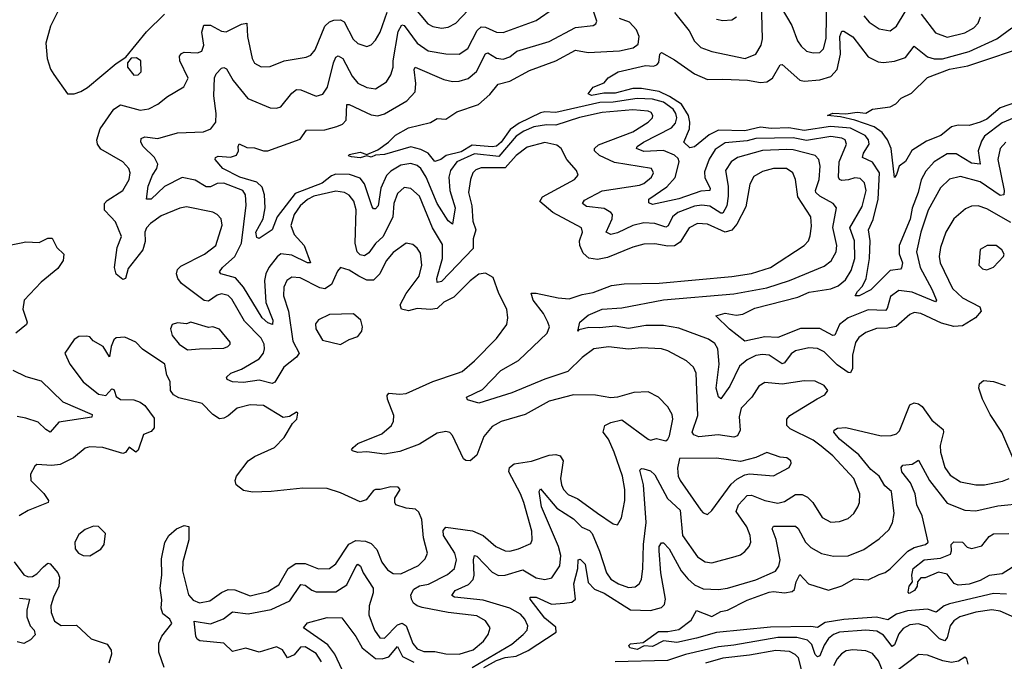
# Model space of a CAD drawing. Extents: x 1954683 to 2060285, y 904798 to 1016299.
# Tile 324 of 472: x 1993617 to 1998095, y 990573 to 993492. Entities that reach past the tile are written whole.
import ezdxf

# ---------------------------------------------------------------- set-up
doc = ezdxf.new("R2010")
doc.units = 0

msp = doc.modelspace()

# ---------------------------------------------------------------- linework, layer by layer
at = {"layer": '0CON10XD'}
for points in [[(1995377.5, 993587.5), (1995473.3, 993473.3), (1995495, 993460.7), (1995535, 993452.5), (1995565, 993458.2), (1995600.6, 993475), (1995655.5, 993534.5)], [(1997074.8, 993555), (1997128.6, 993465), (1997154.2, 993395), (1997170.5, 993370.5), (1997195, 993348.5), (1997225, 993340.4), (1997255, 993342.9), (1997271.7, 993358.2), (1997284, 993406), (1997287.2, 993605)], [(1994452.1, 992982.1), (1994485.7, 992995), (1994508.2, 993025), (1994510.5, 993065), (1994499, 993145), (1994502.7, 993227.3), (1994509.4, 993245), (1994535, 993270.6), (1994545, 993274.3), (1994557.5, 993267.5), (1994587.3, 993215), (1994653.6, 993133.6), (1994755, 993090.9), (1994785, 993089.3), (1994805, 993095.4), (1994855, 993157.5), (1994875, 993173.8), (1994895, 993172.5), (1994965, 993143.6), (1994995, 993152.5), (1995016.9, 993185), (1995044.1, 993295.9), (1995055, 993320.6), (1995065, 993327.3), (1995086.3, 993315), (1995128.2, 993235), (1995155, 993203.2), (1995195, 993182.5), (1995235, 993176.9), (1995285, 993209.1), (1995305, 993240.8), (1995315.2, 993274.8), (1995314.8, 993305), (1995337.8, 993437.8), (1995355, 993467.8), (1995365, 993464.6), (1995425, 993385.3), (1995475, 993349.2), (1995555, 993335.9), (1995615, 993334), (1995655, 993360), (1995697, 993443), (1995715, 993459.2), (1995735, 993456.8), (1995785, 993434.7), (1995815, 993433.1), (1995965, 993488.2), (1996049.5, 993545)], [(1997116.9, 992305), (1997275, 992370.7), (1997307.7, 992395), (1997329.7, 992435), (1997332.3, 992465), (1997314.4, 992545.6), (1997331.5, 992635), (1997316.9, 992655), (1997255, 992688.8), (1997237.6, 992705), (1997235.2, 992715), (1997252.3, 992765), (1997256.7, 992825), (1997250.7, 992855), (1997234.2, 992874.3), (1997135, 992899.5), (1997105, 992901.5), (1996995, 992895.8), (1996881.9, 992865), (1996852, 992845), (1996827.3, 992805), (1996838.8, 992735), (1996839.3, 992689.3), (1996832.4, 992645), (1996815, 992612), (1996805, 992610.8), (1996755, 992643.3), (1996718.3, 992648.3), (1996685, 992642.8), (1996609.3, 992615), (1996585, 992594.7), (1996565.9, 992554.1), (1996555, 992548.1), (1996505, 992564.8), (1996455, 992567.2), (1996405.6, 992555), (1996335, 992522), (1996304.8, 992514.8), (1996283.1, 992525), (1996311.6, 992585), (1996312.2, 992605), (1996304.6, 992615), (1996275, 992632.6), (1996195, 992642.3), (1996176.8, 992655), (1996185, 992670.4), (1996265, 992713.6), (1996435, 992738.6), (1996455, 992746.5), (1996490.4, 992775), (1996499.1, 992795), (1996490, 992815), (1996321.3, 992841.3), (1996253.4, 992873.4), (1996230.5, 992895), (1996230.9, 992905), (1996248.3, 992921.7), (1996405, 992981.7), (1996474.4, 993025), (1996494.4, 993045), (1996496.7, 993055), (1996489.1, 993069.1), (1996475, 993075.8), (1996405, 993080.9), (1996265, 993069.4), (1996162.9, 993047.1), (1996055, 993011), (1996012.8, 993012.8), (1995955, 993004.8), (1995908.9, 992985), (1995875, 992962.1), (1995795, 992868.8), (1995685, 992881.3), (1995605.3, 992845), (1995575.8, 992805), (1995568.9, 992775), (1995573.2, 992715), (1995597.4, 992635), (1995585, 992561.2), (1995565, 992576.9), (1995515, 992654.7), (1995465, 992775.3), (1995440.7, 992815), (1995425, 992827.6), (1995395, 992838.1), (1995350, 992830), (1995305, 992803), (1995285, 992782.9), (1995259.2, 992725), (1995246.7, 992645), (1995235, 992631.5), (1995225, 992630.6), (1995219.5, 992639.5), (1995184.2, 992744.2), (1995165, 992770.6), (1995116.9, 992786.9), (1995055, 992788.2), (1995035, 992780.9), (1994992.4, 992747.6), (1994868.8, 992701.2), (1994787, 992595), (1994764.8, 992535.2), (1994705, 992496.9), (1994695, 992500.8), (1994691, 992525), (1994723.5, 992585), (1994733.6, 992636.4), (1994729.6, 992695), (1994719.3, 992729.3), (1994695, 992751.8), (1994618.2, 992775), (1994540.8, 992815), (1994506, 992855), (1994506.7, 992865), (1994518.8, 992871.2), (1994575, 992866.7), (1994603.3, 992875), (1994612, 992895), (1994610, 992915), (1994615, 992926.2), (1994649.4, 992909.4), (1994685, 992907.9), (1994725, 992894.3), (1994745, 992894.3), (1994892.5, 992947.5), (1994920.4, 992989.6), (1995005, 992990.5), (1995058.6, 993005), (1995085, 993016.2), (1995101.1, 993035), (1995105, 993105.6), (1995115, 993106.2), (1995215, 993058.1), (1995245, 993054.7), (1995275, 993062.9), (1995377.2, 993122.8), (1995415, 993163.1), (1995418.9, 993201.1), (1995410.3, 993265), (1995415, 993275.3), (1995545, 993219.1), (1995585, 993210.3), (1995615, 993211.2), (1995655.5, 993224.5), (1995694.5, 993255.5), (1995735, 993336.2), (1995745, 993340), (1995785, 993317.1), (1995815, 993312.2), (1995845, 993322.2), (1995877.6, 993347.6), (1996025, 993391.9), (1996145, 993456.3), (1996225.4, 993464.6), (1996237.6, 993472.4), (1996241.5, 993485), (1996225.2, 993535)], [(1996595, 993524.5), (1996661.2, 993441.2), (1996685, 993393.6), (1996715, 993365.4), (1996765, 993346.4), (1996915.8, 993314.3), (1996965, 993334.4), (1996988.9, 993375), (1996995.2, 993405), (1996990.5, 993575)], [(1993788.6, 993525), (1993757.4, 993462.6), (1993735.7, 993385), (1993740.8, 993315), (1993757, 993267), (1993772.1, 993242.1), (1993833.8, 993155), (1993865, 993154.2)], [(1993865, 993154.2), (1993895, 993164.3), (1993925, 993183.3), (1994055, 993292), (1994099.5, 993320.5), (1994193.8, 993436.2), (1994275, 993516.7)], [(1994989.9, 990569.9), (1994965, 990608.2), (1994915, 990639), (1994893.1, 990636.9), (1994865, 990602.4), (1994835, 990588.4), (1994811.1, 990625), (1994785, 990638.3), (1994705, 990615.2), (1994645, 990632.3), (1994585, 990617.7), (1994545, 990656.1), (1994435.5, 990665.5), (1994423.1, 990673.1), (1994417.5, 990687.5), (1994410.8, 990755), (1994485, 990743.6), (1994543.5, 990766.5), (1994585, 990798.4), (1994655, 990788.5), (1994761, 990809), (1994845, 990848.4), (1994895, 990922.8), (1994915, 990919.4), (1994945, 990896.5), (1994965, 990889.5), (1995055, 990888.9), (1995105, 990920.7), (1995145, 991003.6), (1995155, 991014.4), (1995166.2, 991006.2), (1995178.3, 990975), (1995224.8, 990905), (1995224.3, 990885), (1995205.7, 990825), (1995204.3, 990785), (1995230.5, 990715), (1995255, 990679.1), (1995275, 990677.5), (1995335, 990739.1), (1995355.8, 990745.8), (1995373.8, 990733.8), (1995405, 990653.5), (1995425, 990629.2), (1995455, 990617.2), (1995505, 990617.5), (1995555, 990606.3), (1995615, 990605.2), (1995678.5, 990625), (1995726.2, 990665), (1995747.1, 990695), (1995756.4, 990725), (1995735, 990757.5), (1995695, 990780), (1995565, 990794.8), (1995447.6, 990817.6), (1995424.8, 990824.8), (1995408, 990838), (1995398.1, 990855), (1995395.7, 990875), (1995409.5, 990900.5), (1995435, 990915.6), (1995476.3, 990923.7), (1995562.7, 990967.3), (1995594, 990995), (1995603.8, 991035), (1995595.5, 991065.5), (1995543.3, 991145), (1995542.2, 991167.8), (1995555, 991183.1), (1995676, 991166), (1995724.5, 991144.5), (1995782.7, 991095), (1995825, 991076), (1995845, 991074.7), (1995885, 991084.7), (1995940.9, 991109.1), (1995947.3, 991125), (1995945.4, 991164.6), (1995909.1, 991295), (1995894.2, 991335), (1995841.2, 991435), (1995844.1, 991455), (1995865, 991471.1), (1995945, 991483.7), (1996025, 991510.5), (1996055, 991513.2), (1996075, 991508), (1996088.1, 991485), (1996075.8, 991405), (1996080.3, 991375), (1996090.3, 991355), (1996111.7, 991331.7), (1996155, 991312.3), (1996245, 991246.6), (1996315, 991198.6), (1996335, 991194.2), (1996353.5, 991225), (1996368.6, 991305), (1996369.2, 991355), (1996358.1, 991415), (1996320.5, 991525), (1996293.9, 991583.9), (1996270.6, 991615), (1996277.1, 991645), (1996305, 991660), (1996355, 991671.9), (1996475, 991582.9), (1996485, 991579.2), (1996513.3, 991586.7), (1996555, 991576.5), (1996565, 991582.9), (1996571.7, 991598.3), (1996587.5, 991675), (1996584.5, 991695), (1996565, 991730.8), (1996522, 991775), (1996475, 991798.1), (1996410, 991795), (1996335, 991774), (1996305, 991772), (1996235, 991782.9), (1996135, 991784.5), (1996025, 991756.2), (1995915.6, 991695), (1995806.8, 991663.2), (1995765, 991641.2), (1995728.2, 991595), (1995695, 991510), (1995665, 991485.6), (1995645, 991487.1), (1995634.7, 991494.7), (1995585, 991600), (1995573.6, 991613.6), (1995555, 991618.5), (1995515, 991610.4), (1995435, 991560.7), (1995345, 991527.1), (1995275, 991514.7), (1995195, 991525.4), (1995155, 991523.1), (1995130.6, 991530.6), (1995126.2, 991535), (1995132.9, 991545), (1995155, 991563.1), (1995263, 991607), (1995307.8, 991645), (1995316.9, 991665), (1995318.5, 991691.5), (1995289.6, 991765), (1995287.9, 991782.1), (1995295, 991792.5), (1995345, 991787.7), (1995375, 991791.8), (1995495, 991846.4), (1995607, 991883), (1995628.2, 991891.8), (1995685, 991939.4), (1995785, 992041.4), (1995831.9, 992105), (1995836.9, 992135), (1995831.9, 992175), (1995796, 992246), (1995769.5, 992319.5), (1995735, 992338.8), (1995705, 992334.3), (1995665, 992303.5), (1995590.8, 992229.2), (1995545, 992206.1), (1995515, 992178.4), (1995485, 992174), (1995425, 992177.3), (1995385, 992167.8), (1995352.5, 992175), (1995347.1, 992195), (1995374.1, 992245.9), (1995433.5, 992325), (1995445.3, 992375.3), (1995439.8, 992429.8), (1995425, 992452.9), (1995405, 992468.6), (1995375, 992474.3), (1995315, 992432.7), (1995283.4, 992395), (1995254.4, 992335), (1995225, 992307), (1995195, 992306), (1995158.7, 992325), (1995115, 992352.9), (1995075, 992364.2), (1995061.9, 992348.1), (1995035, 992287.3), (1995005, 992266.7), (1994982.1, 992272.1), (1994892.5, 992317.5), (1994855, 992319.6), (1994831.5, 992305), (1994817.8, 992275), (1994816.4, 992235), (1994839.6, 992165), (1994858.6, 992028.6), (1994886.9, 991975), (1994875, 991955.8), (1994818.6, 991911.4), (1994777.4, 991842.6), (1994765, 991836.1), (1994705, 991852.3), (1994635, 991841.4), (1994584.2, 991844.2), (1994560, 991855), (1994557.5, 991865), (1994576.9, 991883.1), (1994625, 991901.8), (1994705, 991948.9), (1994724.8, 991975), (1994729.8, 991995), (1994729, 992015), (1994715, 992042.8), (1994639.7, 992119.7), (1994580.8, 992220.8), (1994565, 992236.5), (1994535, 992244.2), (1994515, 992239.2), (1994475, 992210.7), (1994455, 992214.7), (1994352.2, 992292.2), (1994335.7, 992315), (1994330, 992335), (1994334.7, 992355), (1994348.9, 992371.1), (1994457.8, 992425), (1994509.2, 992465), (1994536.9, 992556.9), (1994533.3, 992585), (1994515.4, 992605.4), (1994495.4, 992615.4), (1994375, 992640.9), (1994345, 992634.6), (1994260.3, 992599.7), (1994211.2, 992565), (1994193.1, 992545), (1994185.3, 992525), (1994186.9, 992483.1), (1994176.8, 992445), (1994110.1, 992359.9), (1994097.9, 992315), (1994085, 992310.4), (1994054.7, 992334.7), (1994047.3, 992365), (1994059.7, 992455), (1994078.9, 992505), (1994052.7, 992572.7), (1994031.5, 992595), (1994002.8, 992625), (1994002.7, 992655), (1994015, 992669.1), (1994086.2, 992715), (1994113.8, 992765), (1994118.9, 992795), (1994112.2, 992815), (1994085, 992845.6), (1993985, 992902.9), (1993969.7, 992925), (1993967.4, 992945), (1993983.3, 992995), (1994045, 993084.5), (1994075, 993103.8), (1994165, 993080), (1994203.5, 993086.5), (1994245, 993107.1), (1994288.2, 993141.8), (1994363.2, 993186.8), (1994382.5, 993225), (1994344.2, 993304.2), (1994342.9, 993325), (1994352, 993338), (1994365, 993343.5), (1994425, 993341.3), (1994445, 993348.1), (1994454, 993375), (1994444.6, 993435), (1994453.8, 993466.2), (1994485, 993466.4), (1994535, 993439.4), (1994555, 993436.8), (1994625, 993470.5), (1994650, 993475), (1994651.9, 993415), (1994673.3, 993315), (1994684.2, 993294.3), (1994715, 993277.1), (1994755, 993277.9), (1994818.8, 993305), (1994919.2, 993320.8), (1994940.1, 993329.9), (1994959.7, 993355), (1995005, 993462.7), (1995025, 993482.2), (1995045, 993488.9), (1995075, 993490.5), (1995092.2, 993482.2), (1995133.5, 993403.5), (1995155, 993382.7), (1995195, 993368.9), (1995215, 993376.7), (1995235, 993397.8), (1995255.6, 993434.4), (1995287.4, 993525)], [(1997386.3, 992763.7), (1997355, 992759.3), (1997344.8, 992764.8), (1997341.2, 992775), (1997344, 992845), (1997377.5, 992925), (1997370.4, 992945), (1997355, 992953), (1997305, 992959.9), (1997195, 992942), (1997135, 992953.5), (1996965, 992951.5), (1996925, 992940.7), (1996825, 992931.5), (1996779.2, 992900.8), (1996752.7, 992857.3), (1996730.7, 992799.3), (1996732.2, 992772.2), (1996757.1, 992725), (1996755.3, 992714.7), (1996715, 992711.6), (1996615, 992676.9), (1996495, 992650.5), (1996477.8, 992657.8), (1996478.5, 992675), (1996559.4, 992730.6), (1996597, 992773), (1996615.6, 992845), (1996610.8, 992860.8), (1996594.8, 992874.8), (1996545, 992896.2), (1996455, 992891.8), (1996421.5, 992905), (1996425.4, 992915), (1996453.6, 992935), (1996580.6, 992999.4), (1996598.5, 993021.5), (1996605.5, 993044.5), (1996601.3, 993065), (1996588.3, 993085), (1996545, 993115.7), (1996495, 993130.3), (1996425, 993132.4), (1996315, 993116.2), (1996255.3, 993115.3), (1996055, 993069.9), (1996005, 993072.8), (1995985, 993068.1), (1995888.6, 993021.4), (1995847.8, 992992.2), (1995807, 992935), (1995785, 992916.2), (1995765, 992912.6), (1995675, 992920.7), (1995625, 992890.9), (1995555.9, 992874.1), (1995531.9, 992855), (1995505, 992845.7), (1995473.8, 992883.8), (1995441.2, 992901.2), (1995395, 992912.9), (1995275, 992878.1), (1995235, 992876), (1995215, 992866.9), (1995195, 992872), (1995165, 992863.6), (1995125, 992868), (1995112.5, 992872.5), (1995115, 992878.6), (1995165, 992889.6), (1995195, 992878.8), (1995245, 992900), (1995294.4, 992935), (1995325, 992965.6), (1995385, 992999.6), (1995485, 993023.8), (1995515, 993041.9), (1995555, 993039.6), (1995605, 993072.8), (1995702.9, 993105), (1995755, 993151.8), (1995792.2, 993197.8), (1995845, 993212.6), (1995935, 993259.7), (1996055, 993303.7), (1996145, 993353.5), (1996202, 993342), (1996345, 993349.3), (1996406.2, 993363.8), (1996429.4, 993380.6), (1996434.2, 993415), (1996421.9, 993445), (1996390.1, 993480.1), (1996345, 993497.6)], [(1996785, 993494.4), (1996815, 993488.1), (1996855, 993490.8), (1996876, 993505)], [(1997455, 993508.8), (1997480.6, 993480.6), (1997525, 993449.6), (1997575, 993441.1), (1997605, 993461.8), (1997643.3, 993526.7)], [(1997716.1, 993516.1), (1997782.4, 993432.4), (1997835, 993412.7), (1997915, 993431.6), (1997955.5, 993455), (1997976.4, 993475), (1997985.6, 993505)], [(1998185.8, 993065), (1998085, 993022.3), (1998005, 992961.6), (1997990.4, 992939.6), (1997975.7, 992895), (1997985, 992833.8), (1997945, 992839.5), (1997875, 992881.1), (1997835, 992881.9), (1997775.2, 992844.8), (1997738.1, 992801.9), (1997716.4, 992763.6), (1997703.1, 992705), (1997675, 992633.5), (1997666, 992584), (1997616.6, 992465), (1997615.8, 992425.8), (1997631.3, 992385), (1997627.6, 992362.4), (1997623.1, 992356.9), (1997575, 992351.4), (1997487.1, 992262.9), (1997435, 992236.1), (1997416.7, 992235), (1997426.2, 992255), (1997450, 992280), (1997466, 992314), (1997481.2, 992405), (1997483.8, 992485), (1997476.7, 992535), (1997497.5, 992582.5), (1997521.2, 992675), (1997526.8, 992795), (1997495, 992843.1), (1997450, 992865), (1997453.6, 992885), (1997479.8, 992925), (1997477.6, 992945), (1997461.6, 992965), (1997395, 992998.1), (1997304, 993006), (1997185, 992986.9), (1997115, 992999.7), (1997035, 992996.7), (1996985, 993003.2), (1996915, 992985.3), (1996795, 992989.3), (1996751.7, 992968.3), (1996685, 992913), (1996665, 992909.1), (1996636.9, 992935), (1996662.3, 992995), (1996664.8, 993025.2), (1996658.5, 993055), (1996626.5, 993106.5), (1996571.9, 993141.9), (1996524.2, 993164.2), (1996445, 993179.2), (1996405, 993178.3), (1996325, 993157.7), (1996273, 993157), (1996217.2, 993147.2), (1996201.5, 993155), (1996224.7, 993185.3), (1996275.5, 993204.5), (1996293.2, 993226.8), (1996338, 993255), (1996462.7, 993282.7), (1996499.6, 993280.4), (1996515, 993285.4), (1996523.9, 993296.1), (1996527.5, 993335), (1996535, 993342.5), (1996595, 993309.5), (1996685, 993245.8), (1996745, 993218.9), (1996815, 993221.3), (1996926.5, 993216.5), (1996985, 993206.3), (1997015, 993209.1), (1997040, 993225), (1997075, 993286), (1997085, 993287.5), (1997165, 993216.5), (1997185, 993211.8), (1997255, 993218.5), (1997305, 993233.2), (1997334.8, 993265.2), (1997349.6, 993335), (1997347.1, 993415), (1997355, 993440), (1997365, 993440), (1997405, 993413.2), (1997475, 993322.5), (1997520.5, 993300.5), (1997545, 993296.8), (1997595, 993303.2), (1997645, 993320), (1997685, 993370.8), (1997745, 993322.6), (1997775, 993313.2), (1997813.4, 993313.4), (1997935, 993347.3), (1998060.4, 993405), (1998128.8, 993455)], [(1998189.9, 993130.1), (1998075, 993090.3), (1998015, 993039.5), (1997985, 993025.3), (1997935, 993010.4), (1997885, 993011.1), (1997855, 993004.3), (1997806, 992965), (1997741.1, 992938.9), (1997673.9, 992896.1), (1997645, 992846.7), (1997616.7, 992825), (1997605, 992786.7), (1997595, 992773.8), (1997579.6, 992905), (1997563.9, 992945), (1997539, 992979), (1997503.4, 993003.4), (1997415, 993034.1), (1997349.8, 993049.8), (1997290, 993055), (1997315, 993065.6), (1997374, 993064), (1997425, 993071.5), (1997465, 993066.2), (1997495, 993083.8), (1997575.6, 993094.4), (1997601.4, 993108.6), (1997626.2, 993133.8), (1997672.4, 993157.6), (1997745, 993227.8), (1997845, 993266.9), (1997928.3, 993281.7), (1998227.6, 993382.4)], [(1994135, 993238.8), (1994155, 993240), (1994168.8, 993255), (1994168, 993305), (1994148.3, 993318.3), (1994123.9, 993316.1), (1994106.2, 993295), (1994106.2, 993275), (1994135, 993238.8)], [(1995675, 990545.1), (1995855, 990651.6), (1995907.1, 990695), (1995924.6, 990715), (1995928, 990735), (1995914.7, 990765), (1995895, 990787.5), (1995845, 990814), (1995725, 990851.7), (1995594.8, 990864.8), (1995582.5, 990872.5), (1995596.9, 990895), (1995657.2, 990922.8), (1995678.6, 990945), (1995684, 990965), (1995680.5, 991035), (1995685, 991054.2), (1995695, 991051.5), (1995765, 990978.2), (1995793.6, 990963.6), (1995825, 990964.8), (1995905, 990989.5), (1995965, 990952.9), (1996005.3, 990944.7), (1996037.3, 990952.7), (1996072.5, 991007.5), (1996077.4, 991055), (1996067.5, 991095), (1995990.2, 991275), (1995978.6, 991345), (1995985, 991358), (1996059.7, 991269.7), (1996135, 991220.5), (1996173.2, 991183.2), (1996207.7, 991167.7), (1996220, 991155), (1996254.1, 991074.1), (1996285.8, 990975), (1996305, 990946.1), (1996340.5, 990925), (1996385, 990909.3), (1996415, 990912.1), (1996434.4, 990925), (1996443.8, 990945), (1996450.5, 990995), (1996453, 991105), (1996465.7, 991205), (1996453.6, 991375), (1996437.3, 991442.7), (1996445, 991450.6), (1996455, 991448.8), (1996485, 991438.7), (1996505, 991421.8), (1996563, 991313), (1996619.8, 991259.8), (1996631.2, 991145), (1996698.9, 991048.9), (1996734.2, 991025), (1996765, 991021.1), (1996870.2, 991049.8), (1996895, 991057.5), (1996915, 991071.9), (1996934.4, 991095), (1996941.8, 991115), (1996939.1, 991145), (1996923.5, 991185), (1996874.7, 991255), (1996885.3, 991285), (1996925, 991327.8), (1996945, 991328.8), (1997005, 991304.3), (1997065, 991291.9), (1997095, 991299.2), (1997145, 991331.3), (1997175, 991332.1), (1997199.4, 991319.4), (1997224.1, 991295), (1997266.5, 991226.5), (1997305, 991206.5), (1997345, 991208.9), (1997385, 991223.1), (1997410, 991245), (1997428.1, 991275), (1997435.6, 991295), (1997437.3, 991335), (1997409.6, 991405), (1997315, 991507.5), (1997261.6, 991551.6), (1997225, 991579), (1997120.9, 991630.9), (1997105.6, 991645), (1997105.5, 991674.5), (1997119.6, 991690.4), (1997243.6, 991766.4), (1997278.8, 991785), (1997292, 991805), (1997275, 991827.5), (1997235, 991847.8), (1997185, 991849.5), (1997085, 991833.2), (1997005, 991841.1), (1996978.1, 991825), (1996946.2, 991775), (1996898.1, 991725), (1996889.3, 991685), (1996893.6, 991625), (1996881.6, 991598.4), (1996865, 991592.6), (1996792.8, 991602.8), (1996705, 991593.3), (1996682.5, 991602.5), (1996674.7, 991615), (1996701.2, 991691.2), (1996693, 991883), (1996681.5, 991911.5), (1996649.4, 991939.4), (1996565, 991984.5), (1996535, 991993.8), (1996445, 991998.2), (1996385, 991992.6), (1996295, 992004.1), (1996227.5, 991995), (1996174.7, 991955), (1996108.8, 991891.2), (1996005, 991856.4), (1995855, 991794.1), (1995705, 991746.6), (1995653.1, 991763.1), (1995648.8, 991775), (1995721.4, 991808.6), (1995805, 991895.8), (1995885, 991941.2), (1996015.5, 992065), (1996025.4, 992094.6), (1996019.3, 992115), (1995998.4, 992155), (1995951.2, 992215), (1995943.1, 992246.9), (1995965, 992247.9), (1996065, 992226.3), (1996115, 992221.8), (1996175, 992242.1), (1996225, 992251.2), (1996307.6, 992282.4), (1996365, 992290), (1996525, 992293.3), (1996855, 992323.3), (1996945, 992336.8), (1997031.1, 992365), (1997184.5, 992465), (1997203.6, 992485), (1997211.7, 992508.3), (1997218, 992552), (1997214.6, 992595), (1997155.9, 992685), (1997144.6, 992765), (1997133.5, 992795), (1997104.6, 992814.6), (1997045, 992814.6), (1996995, 992801.3), (1996955, 992777.5), (1996936.7, 992743.3), (1996919.8, 992640.2), (1996878.2, 992561.8), (1996855, 992534.8), (1996825, 992525.6), (1996745, 992562.1), (1996698.8, 992565), (1996661.1, 992545), (1996620.6, 992479.4), (1996595, 992463.2), (1996565, 992461.2), (1996505, 992472.3), (1996455, 992470.8), (1996405, 992457.5), (1996290.6, 992409.4), (1996245, 992400.5), (1996205, 992407.5), (1996179.5, 992429.5), (1996164.1, 992465), (1996162, 992485), (1996176.7, 992525), (1996171.5, 992545), (1996040.8, 992615), (1995981.6, 992665), (1995995, 992685.2), (1996140, 992765), (1996155.8, 992785), (1996149.4, 992805), (1996105.3, 992855.3), (1996078.6, 992905), (1996060.2, 992920.2), (1996005, 992932.5), (1995925, 992911.8), (1995875, 992874.1), (1995825, 992816.9), (1995715, 992817), (1995691.7, 992808.3), (1995677.7, 992795), (1995666.5, 992765), (1995657.6, 992705), (1995673.5, 992645), (1995676.9, 992575), (1995691.2, 992535), (1995679.5, 992495), (1995679.7, 992450.3), (1995535, 992300.4), (1995515.9, 992295.9), (1995514.1, 992314.1), (1995538.9, 992405), (1995539.4, 992469.4), (1995493.3, 992545), (1995435, 992688.5), (1995395, 992723.9), (1995365, 992727.5), (1995335, 992701.1), (1995318.4, 992655), (1995313, 992595), (1995269.6, 992505), (1995235, 992473.4), (1995205, 992431.1), (1995185, 992416.9), (1995165, 992421.2), (1995152.1, 992435), (1995142.1, 992475), (1995146.2, 992626.2), (1995136, 992666), (1995115, 992692.9), (1995094, 992705), (1995055, 992711.2), (1994955, 992688.1), (1994925, 992674.3), (1994892.3, 992645), (1994865.2, 992605), (1994850.2, 992555), (1994864.2, 992515), (1994910.3, 992465), (1994938.9, 992385), (1994925, 992385.4), (1994855, 992421), (1994805, 992426.1), (1994787.3, 992412.7), (1994750.4, 992365), (1994736.2, 992335), (1994730.2, 992305), (1994736.5, 992205), (1994767.5, 992125), (1994766, 992105), (1994745, 992112.1), (1994719.2, 992135), (1994634.4, 992274.4), (1994597.8, 992317.8), (1994531.2, 992335), (1994525.6, 992345), (1994539.1, 992365), (1994595, 992414.6), (1994625.6, 992474.4), (1994647.1, 992647.1), (1994643.3, 992695), (1994630.9, 992715), (1994545, 992747.8), (1994515, 992746.6), (1994485, 992731.9), (1994465, 992730.6), (1994415, 992762), (1994355, 992773.4), (1994275, 992732.9), (1994215, 992674.6), (1994194, 992675), (1994200.8, 992735), (1994220.6, 992785), (1994240.9, 992815), (1994245.3, 992835), (1994229.3, 992865), (1994178.2, 992915), (1994167.9, 992935), (1994168.7, 992951.3), (1994185, 992958.5), (1994245, 992951.8), (1994335, 992976.2), (1994452.1, 992982.1)], [(1998101.1, 992935), (1998075.8, 992905), (1998064.8, 992855), (1998094.7, 992714.7), (1998091.9, 992695), (1998075, 992691.1), (1997985, 992754.3), (1997895, 992778.4), (1997845, 992766.2), (1997805, 992726.7), (1997747.9, 992625), (1997714.8, 992525.2), (1997694.8, 992435), (1997712.2, 992365), (1997765, 992265.5), (1997786.2, 992215), (1997781.4, 992208.6), (1997675, 992251.4), (1997615, 992260.3), (1997576.9, 992233.1), (1997562.4, 992177.6), (1997555, 992169.2), (1997475, 992171.7), (1997384.6, 992135.4), (1997344.8, 992105.2), (1997323.8, 992056.2), (1997315, 992054.6), (1997256.1, 992086.1), (1997167.4, 992087.4), (1997065, 992046.5), (1997005, 992048.3), (1996915, 992028.5), (1996844.5, 992084.5), (1996782, 992145), (1996825, 992156.7), (1996875, 992148.2), (1996905, 992151.8), (1996960.7, 992179.3), (1997155, 992229.5), (1997207.6, 992252.4), (1997305, 992267.3), (1997338.4, 992281.6), (1997371.9, 992308.1), (1997398.7, 992351.4), (1997414.8, 992405.2), (1997413.6, 992485), (1997391.5, 992545), (1997447.5, 992642.5), (1997465.9, 992715), (1997459.1, 992749.1), (1997439.4, 992769.4), (1997415, 992772.6), (1997386.3, 992763.7)], [(1998125, 992568.5), (1998015, 992631.9), (1997975, 992644.1), (1997945, 992643.8), (1997918.1, 992631.9), (1997864.3, 992585.7), (1997828.7, 992525), (1997803.8, 992455), (1997798.4, 992415), (1997802.5, 992385), (1997858.6, 992268.6), (1997905, 992226), (1997983.5, 992185), (1997990, 992165), (1997963.8, 992135), (1997905, 992098.9), (1997865, 992096.5), (1997808.8, 992111.2), (1997715, 992154.7), (1997685, 992159.1), (1997665, 992150), (1997603.4, 992096.6), (1997565, 992087.7), (1997513.9, 992086.1), (1997465, 992069.2), (1997433.5, 992046.5), (1997417.6, 992022.4), (1997403.6, 991965), (1997403.7, 991905), (1997395, 991885.5), (1997385, 991886), (1997335, 991921), (1997275, 991980.4), (1997245, 991996.3), (1997205, 991998.6), (1997144.8, 991985.2), (1997125, 991972.3), (1997095, 991931.1), (1997085, 991926.5), (1997025, 991966.1), (1996995, 991969.3), (1996965, 991964.3), (1996924.6, 991945), (1996890, 991915), (1996845.9, 991825), (1996805, 991766.2), (1996795, 991776.2), (1996784.7, 991815), (1996798.4, 991925), (1996792.2, 991995), (1996778.3, 992018.2), (1996748.7, 992038.7), (1996615, 992088.3), (1996545, 992100.4), (1996465, 992099.8), (1996385, 992086.6), (1996325, 992096.7), (1996255, 992089.2), (1996205, 992091.1), (1996160, 992080), (1996155, 992074), (1996163.5, 992115), (1996201.9, 992148.1), (1996265, 992175.2), (1996355, 992180.9), (1996545, 992217), (1996865, 992244.8), (1997015, 992271.9), (1997116.9, 992305)], [(1993577.9, 992467.9), (1993622.9, 992477.1), (1993645, 992481.5), (1993705, 992478.1), (1993745, 992497.8), (1993765, 992497.5), (1993785.6, 992455), (1993817.8, 992425), (1993813.6, 992396.4), (1993790.6, 992359.4), (1993715, 992298.2), (1993636.5, 992215), (1993630.4, 992175), (1993650.5, 992115), (1993648.1, 992105), (1993598.9, 992065)], [(1998015, 992354.3), (1998045, 992366.2), (1998091.2, 992415), (1998093.3, 992425), (1998083.3, 992445), (1998057.5, 992465), (1998015.9, 992464.1), (1997984.1, 992445.9), (1997978.8, 992375), (1997995, 992358), (1998015, 992354.3)], [(1995075, 992013.8), (1995115, 992036.7), (1995155, 992050), (1995173.3, 992075), (1995176.1, 992093.9), (1995168.8, 992125), (1995135, 992154.2), (1995025, 992150), (1994975, 992125.8), (1994962.4, 992107.6), (1994962.9, 992085), (1994993.6, 992033.6), (1995075, 992013.8)], [(1994380, 991990), (1994435, 991994.4), (1994545, 991997.5), (1994563.3, 992005), (1994573.3, 992015), (1994573.8, 992025), (1994525, 992083.3), (1994495, 992093.8), (1994475, 992091.2), (1994395, 992115.8), (1994375, 992107.5), (1994335, 992112.5), (1994310, 992105), (1994302.5, 992085), (1994310, 992055), (1994342.5, 992015), (1994380, 991990)], [(1994273.3, 990545), (1994249.2, 990615), (1994249.8, 990655), (1994262.5, 990687.5), (1994308.9, 990745), (1994298.9, 990765), (1994268.2, 990788.2), (1994259.4, 990815), (1994262.8, 990852.8), (1994254.7, 990905), (1994262.9, 990965), (1994261.1, 991038.9), (1994276.8, 991113.2), (1994294.3, 991145.7), (1994330, 991175), (1994365, 991191.4), (1994386.1, 991186.1), (1994385.5, 991125), (1994358.9, 991025), (1994357.5, 990985), (1994384.8, 990875), (1994405, 990851.2), (1994435, 990839.3), (1994482, 990848), (1994534.3, 990885.7), (1994565, 990899), (1994595, 990897.8), (1994665, 990870.2), (1994745, 990891.1), (1994795, 990921.3), (1994837.7, 990995), (1994872.1, 991017.9), (1994915, 991017.6), (1994975, 990994.1), (1995025.2, 990994.8), (1995055, 991016.4), (1995114.1, 991105.9), (1995145, 991121.9), (1995188.8, 991118.8), (1995215, 991108.2), (1995240.9, 991080.9), (1995264.3, 991024.3), (1995289.1, 990989.1), (1995315, 990971.8), (1995349.5, 990970.5), (1995430.5, 991009.5), (1995461.2, 991038.8), (1995470.6, 991065), (1995453.8, 991135), (1995445, 991217.5), (1995432.1, 991252.1), (1995416.7, 991265), (1995375, 991270), (1995327.5, 991285), (1995322.5, 991295), (1995322.5, 991315), (1995347.5, 991355), (1995337.5, 991365), (1995305, 991367.1), (1995256.1, 991353.9), (1995235, 991354), (1995225, 991350), (1995192.4, 991307.6), (1995165, 991297.8), (1995075, 991340), (1995015, 991359.2), (1994905, 991360.8), (1994760, 991345), (1994675, 991342.2), (1994635, 991350), (1994601.2, 991375), (1994597.1, 991395), (1994602.9, 991415), (1994655.8, 991485), (1994684.7, 991505.3), (1994776.2, 991545), (1994818.8, 991591.2), (1994857.5, 991655), (1994877.5, 991675), (1994881.7, 991701.7), (1994875, 991706.7), (1994844, 991686), (1994815, 991682), (1994725, 991737.1), (1994665, 991739.4), (1994605, 991724.4), (1994565, 991689.1), (1994545, 991678.2), (1994525, 991676.2), (1994495.7, 991695.7), (1994446.4, 991746.4), (1994341.1, 991771.1), (1994316.2, 991785), (1994302, 991805), (1994300.8, 991845), (1994285.6, 991875), (1994276.2, 991925), (1994175, 991992.9), (1994144.5, 992024.5), (1994095, 992046.7), (1994055.4, 992044.6), (1994045, 992035.8), (1994032.9, 992005), (1994025, 991957.5), (1993995.6, 992005.6), (1993951.2, 992031.2), (1993935, 992048.8), (1993921.7, 992051.7), (1993885, 992050), (1993865, 992037.5), (1993821.2, 991975), (1993844.2, 991925), (1993905, 991844.2), (1993975, 991788.1), (1994007.9, 991782.1), (1994035, 991812.5), (1994045, 991810), (1994048.3, 991801.7), (1994055, 991777.5), (1994075, 991763.3), (1994135, 991762.9), (1994165, 991752), (1994185, 991736.2), (1994228.2, 991678.2), (1994228.1, 991635), (1994215, 991618), (1994180, 991605), (1994155, 991533.3), (1994145, 991523.8), (1994115, 991547.5), (1994097.9, 991522.1), (1994085, 991518.6), (1993995, 991545.5), (1993935, 991548.1), (1993915, 991542.5), (1993861.1, 991498.9), (1993801.1, 991468.9), (1993763.4, 991463.4), (1993695, 991467.5), (1993685, 991460), (1993665.9, 991424.1), (1993667.5, 991395), (1993726.2, 991336.2), (1993747.1, 991305), (1993745.6, 991295), (1993655, 991258.5), (1993614.4, 991235)], [(1993585, 991897.7), (1993645, 991867.8), (1993715, 991848.6), (1993812.9, 991752.9), (1993945.7, 991695), (1993945, 991683.1), (1993795, 991660.3), (1993755.2, 991614.8), (1993735, 991627.7), (1993700.3, 991660.3), (1993645, 991679.4), (1993605, 991686.5)], [(1998144.4, 991475), (1998083.1, 991615), (1998030.8, 991695), (1997995.6, 991765.6), (1997979.4, 991815), (1997982, 991835), (1998000.1, 991849.9), (1998045, 991845.8), (1998098.1, 991828.1)], [(1995727.4, 990545), (1995785, 990576.2), (1995825, 990589.6), (1995875, 990597.1), (1995928.6, 990621.4), (1996056.1, 990705), (1996055, 990728.5), (1996005, 990768.5), (1995937.8, 990855), (1995937.5, 990865), (1995965, 990865.2), (1996035, 990832.2), (1996095, 990838.1), (1996128.3, 990841.8), (1996144.1, 990855.9), (1996136.7, 990925), (1996154.4, 990995), (1996156, 991034), (1996165, 991037.1), (1996188.5, 991015), (1996202.2, 990932.2), (1996230.5, 990900.5), (1996275, 990883.5), (1996395, 990806.5), (1996485.2, 990804.8), (1996535, 990818.2), (1996548.6, 990831.4), (1996553.3, 990855), (1996532.5, 990975), (1996525.3, 991075), (1996525.4, 991095), (1996535, 991112.2), (1996545, 991111.5), (1996569.7, 991085), (1996624.2, 990985), (1996655, 990948), (1996685, 990921.3), (1996725, 990902.9), (1996795, 990900), (1996835, 990905.8), (1996965, 990943.2), (1997053.3, 990983.3), (1997069.6, 991005), (1997075.2, 991035), (1997057, 991127), (1997038.5, 991175), (1997045, 991187.8), (1997145, 991187.1), (1997156.8, 991176.8), (1997189.7, 991115), (1997215, 991090.4), (1997263.3, 991063.3), (1997318.1, 991051.9), (1997385, 991052.7), (1997455, 991082.1), (1997525, 991130), (1997568.9, 991171.1), (1997586.5, 991203.5), (1997593.1, 991245), (1997580.8, 991345), (1997551.1, 991371.1), (1997525, 991414.7), (1997487.2, 991445), (1997432.5, 991512.5), (1997345, 991584.1), (1997320, 991615), (1997320.8, 991625), (1997336.7, 991633.3), (1997373.7, 991636.3), (1997535, 991598.6), (1997579.5, 991600.5), (1997605, 991608.1), (1997618.5, 991621.5), (1997665, 991739.2), (1997685, 991748.5), (1997705, 991744.5), (1997721.7, 991731.7), (1997765, 991670.4), (1997816.9, 991626.9), (1997818.7, 991615), (1997802.2, 991555), (1997803.9, 991525), (1997823.9, 991453.9), (1997849, 991419), (1997895, 991390), (1997965, 991375.3), (1998005, 991375.8), (1998087.1, 991392.9), (1998117.1, 991405)], [(1996745, 991240.8), (1996765, 991259.2), (1996852, 991378), (1996878.4, 991401.6), (1996915, 991421.8), (1996935, 991425.4), (1997045, 991417.1), (1997115.7, 991454.3), (1997125.7, 991474.3), (1997124.2, 991485), (1997105, 991498.2), (1997075, 991502), (1997015, 991523.1), (1996965, 991500), (1996895, 991482.3), (1996785, 991496.6), (1996616.7, 991495), (1996607.8, 991452.2), (1996611.8, 991415), (1996620.5, 991395), (1996715, 991260), (1996725, 991248.6), (1996745, 991240.8)], [(1998105, 990878.5), (1998045, 990881.8), (1997845, 990834), (1997821.4, 990825), (1997785, 990795.8), (1997745, 990810.8), (1997655, 990803.1), (1997605, 990787.4), (1997565, 990761.7), (1997513.7, 990773.7), (1997365, 990763.2), (1997280.1, 990749.9), (1997245, 990726.1), (1997215, 990731.1), (1997031.9, 990728.1), (1996785.4, 990704.6), (1996695, 990679), (1996605, 990658.4), (1996545, 990665.4), (1996495, 990640.3), (1996457, 990643), (1996425, 990626.2), (1996391.1, 990635), (1996387.5, 990645), (1996395, 990652.5), (1996451.7, 990658.3), (1996521.9, 990708.1), (1996565, 990708.1), (1996615, 990717.9), (1996670.4, 990759.6), (1996695, 990804.3), (1996765, 990776.2), (1996805, 990800), (1996835, 990805.2), (1996925, 990851.4), (1997025, 990887.5), (1997045, 990891), (1997095.1, 990884.9), (1997129.6, 990890.4), (1997139.7, 990900.3), (1997147.6, 990935), (1997165, 990968.6), (1997204.8, 990924.8), (1997295, 990897.2), (1997355, 990916.4), (1997412.4, 990947.6), (1997475, 990944), (1997525, 990968.1), (1997552.8, 990977.2), (1997575, 990994.1), (1997655.3, 991074.7), (1997685, 991090.3), (1997735.7, 991105), (1997747.8, 991115), (1997720.3, 991235), (1997697.1, 991285), (1997688.8, 991335), (1997668.2, 991385), (1997628.8, 991435), (1997625.7, 991454.3), (1997633.8, 991465), (1997675, 991470), (1997705, 991487.5), (1997753.7, 991395), (1997835, 991292.9), (1997915, 991260), (1997965, 991257.2), (1998065, 991280.6), (1998185, 991291.6)], [(1993935, 991053.3), (1993985, 991082.5), (1994001.2, 991105), (1994006.2, 991155), (1993975, 991186), (1993951.7, 991188.3), (1993915, 991172.5), (1993885, 991150), (1993866.7, 991115), (1993868.8, 991085), (1993883.8, 991065), (1993905, 991054), (1993935, 991053.3)], [(1998131, 990999), (1998085, 990971.6), (1998025, 990963.8), (1997985, 990940.6), (1997935, 990924.6), (1997885, 990919.2), (1997867.3, 990927.3), (1997835, 990969.2), (1997795, 990978.8), (1997735, 990953.3), (1997715, 990953.3), (1997700, 990935), (1997698.6, 990915), (1997686.9, 990895), (1997662, 990882), (1997657, 990887), (1997662.5, 990915), (1997676.7, 990935), (1997673.5, 990965), (1997680, 990995), (1997729.5, 991035), (1997805, 991042), (1997849.2, 991060.8), (1997854.8, 991075), (1997852.4, 991105), (1997865, 991116.9), (1997905, 991115.5), (1997925, 991092.1), (1997945, 991086.5), (1997992.3, 991097.7), (1998025, 991141.1), (1998045, 991153.5), (1998115, 991154.4)], [(1993591.4, 991025), (1993635, 990966.2), (1993655, 990957.3), (1993675, 990959.2), (1993695, 990970.8), (1993725, 991002.8), (1993745, 991018.7), (1993755, 991016.8), (1993790.5, 990975), (1993798.2, 990955), (1993794.7, 990915), (1993770, 990865), (1993758.9, 990825), (1993759.2, 990795), (1993774.6, 990755), (1993805, 990736.4), (1993875, 990737.5), (1993941.4, 990675), (1994015, 990651.1), (1994033.3, 990623.3), (1994034.2, 990605), (1994021.8, 990565)], [(1993615, 990860.5), (1993660.6, 990855), (1993648.9, 990805), (1993649.5, 990775), (1993664.5, 990734.5), (1993683.1, 990715), (1993686.6, 990693.4), (1993665, 990671.2), (1993635, 990654), (1993605, 990661.2)], [(1998155, 990766.8), (1998075, 990801.6), (1998037.7, 990807.7), (1997965, 990796.8), (1997892.2, 990775), (1997865, 990756.7), (1997847.9, 990735), (1997835, 990680.8), (1997823.4, 990666.6), (1997799.7, 990675), (1997745, 990730), (1997705, 990743.9), (1997665, 990739.3), (1997635, 990722.4), (1997615, 990698.5), (1997595, 990648.6), (1997585, 990639.6), (1997545, 990691.6), (1997515, 990709.4), (1997465, 990714.8), (1997344.3, 990705), (1997317.7, 990695), (1997295, 990676.8), (1997275, 990646.1), (1997255, 990597.5), (1997245, 990593.3), (1997235, 990604.6), (1997219.2, 990649.2), (1997198.8, 990668.8), (1997150.9, 990680.9), (1997065, 990681.6), (1996865, 990645.7), (1996795, 990638.5), (1996645, 990603.6), (1996563.4, 990576.6), (1996325, 990570.5)], [(1995105.7, 990485), (1995049.8, 990605), (1995018.1, 990648.1), (1994907.5, 990725), (1994925, 990747.5), (1995015, 990771.5), (1995081.2, 990771.2), (1995145, 990685.4), (1995174.3, 990634.3), (1995235, 990585.2), (1995265, 990584.7), (1995295, 990593.4), (1995335, 990640), (1995357.4, 990595), (1995409.1, 990569.1)], [(1997544.2, 990524.2), (1997522.8, 990575), (1997495, 990609.1), (1997465, 990620), (1997405, 990625.3), (1997375, 990620.4), (1997353.4, 990606.6), (1997333.9, 990585), (1997317.2, 990552.8)], [(1997172, 990535), (1997158.2, 990588.2), (1997143.6, 990603.6), (1997116.9, 990616.9), (1997055, 990621.5), (1996935, 990600.3), (1996815, 990588), (1996735, 990565.1)], [(1997930, 990560), (1997923.9, 990583.9), (1997915, 990591.2), (1997886, 990574), (1997855, 990568), (1997815, 990575.3), (1997745, 990600.9), (1997705, 990603.8), (1997579.7, 990510.3)]]:
    msp.add_lwpolyline(points, dxfattribs=at)

doc.saveas('drawing.dxf')
